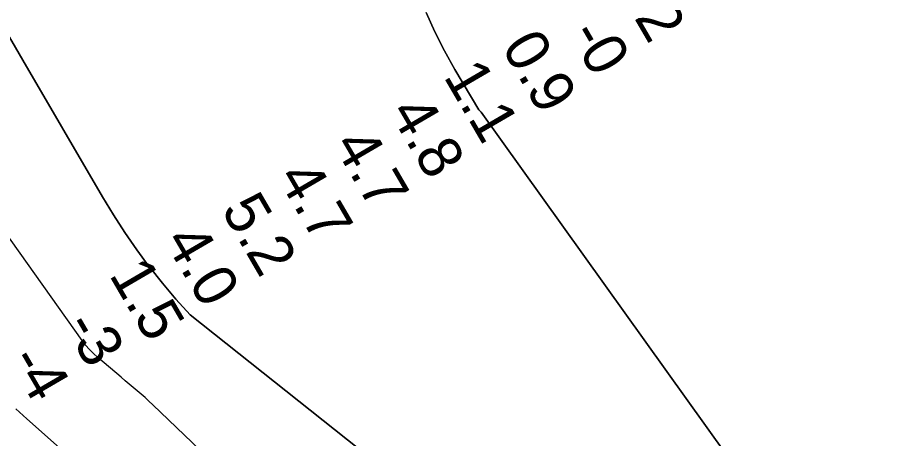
# Model space of a CAD drawing. Extents: x 3297753 to 3335611, y 652252 to 677623.
# Drawn here: x 3310374 to 3311720, y 671209 to 671858 of the extents above; entities that cross this region are included whole.
import ezdxf

# ---------------------------------------------------------------- set-up
doc = ezdxf.new("R2010")
doc.units = 0
for name, color, linetype in [('V-RIVR-RANG', 7, 'Continuous'), ('V-TOPO-DPTH', 7, 'Continuous'), ('V-TOPO-MINR', 7, 'Continuous'), ('V-TOPO-WATR', 7, 'Continuous')]:
    doc.layers.add(name, color=color, linetype=linetype)

msp = doc.modelspace()

# ---------------------------------------------------------------- linework, layer by layer
at = {"layer": 'V-TOPO-DPTH'}
for points in [[(3312489.7, 670171.7), (3312453.3, 670197), (3312417.2, 670222.9), (3312381.5, 670249.3), (3311878, 670626.7), (3311863.3, 670638.9), (3311849.5, 670651.9), (3311089.7, 671712.2), (3311086.3, 671716), (3311049.2, 671778.2), (3311033.2, 671806.9), (3311018.2, 671836.1), (3311004.7, 671866.1)], [(3311004.7, 671866.1), (3311018.2, 671836.1), (3311033.2, 671806.9), (3311049.2, 671778.2), (3311086.3, 671716), (3311089.7, 671712.2), (3311849.5, 670651.9), (3311863.3, 670638.9), (3311878, 670626.7), (3312381.5, 670249.3), (3312417.2, 670222.9), (3312453.3, 670197), (3312489.7, 670171.7)], [(3310350.3, 671847.7), (3310382.3, 671792.7), (3310505.5, 671581.7), (3310522.3, 671554), (3310539.9, 671526.8), (3310558.4, 671500.2), (3310577.6, 671474.1), (3310577.8, 671473.9), (3310597.9, 671448.6), (3310618.7, 671423.9), (3310640.4, 671400), (3311737, 670529.7), (3311739.1, 670528.1), (3311752.6, 670517.6), (3311760, 670512), (3311767.4, 670506.5), (3311774.8, 670501.1), (3311782.4, 670495.8), (3312149, 670240.3)], [(3312502.1, 669994.4), (3311782.4, 670495.8), (3311774.8, 670501.1), (3311767.4, 670506.5), (3311760, 670512), (3311752.6, 670517.6), (3311739.1, 670528.1), (3311737, 670529.7), (3310640.4, 671400), (3310618.7, 671423.9), (3310597.9, 671448.6), (3310577.8, 671473.9), (3310577.6, 671474.1), (3310558.4, 671500.2), (3310539.9, 671526.8), (3310522.3, 671554), (3310505.5, 671581.7), (3310382.3, 671792.7), (3310350.3, 671847.7)], [(3310371.5, 671255.1), (3310388.4, 671239.5), (3310568.3, 671080.3)], [(3310568.3, 671080.3), (3310388.4, 671239.5), (3310371.5, 671255.1)]]:
    msp.add_lwpolyline(points, dxfattribs=at)
at = {"layer": 'V-TOPO-MINR'}
for points in [[(3310826, 671028.6), (3310582.9, 671261.3), (3310577, 671266.8), (3310571.1, 671272.2), (3310565, 671277.5), (3310558.9, 671282.8), (3310552.7, 671288), (3310546.5, 671293.1), (3310540.4, 671298.3), (3310534.2, 671303.5), (3310498.2, 671333.9), (3310491.5, 671340), (3310485.2, 671346.4), (3310479.3, 671353.2), (3310473.8, 671360.4), (3310315.9, 671581.9)], [(3310568.3, 671080.3), (3310388.4, 671239.5), (3310371.5, 671255.1)]]:
    msp.add_lwpolyline(points, dxfattribs=at)
at = {"layer": 'V-TOPO-WATR'}
for points in [[(3311004.7, 671866.1), (3311018.2, 671836.1), (3311033.2, 671806.9), (3311049.2, 671778.2), (3311086.3, 671716), (3311089.7, 671712.2), (3311849.5, 670651.9), (3311863.3, 670638.9), (3311878, 670626.7), (3312381.5, 670249.3), (3312417.2, 670222.9), (3312453.3, 670197), (3312489.7, 670171.7)], [(3312502.1, 669994.4), (3311782.4, 670495.8), (3311774.8, 670501.1), (3311767.4, 670506.5), (3311760, 670512), (3311752.6, 670517.6), (3311739.1, 670528.1), (3311737, 670529.7), (3310640.4, 671400), (3310618.7, 671423.9), (3310597.9, 671448.6), (3310577.8, 671473.9), (3310577.6, 671474.1), (3310558.4, 671500.2), (3310539.9, 671526.8), (3310522.3, 671554), (3310505.5, 671581.7), (3310382.3, 671792.7), (3310350.3, 671847.7)]]:
    msp.add_lwpolyline(points, dxfattribs=at)

# ---------------------------------------------------------------- texts
at = {"layer": 'V-RIVR-RANG'}
for s, p in [('-2', (3311310.1, 671884.1)), ('-0', (3311224.5, 671832.4)), ('0.9', (3311120.1, 671813)), ('1.1', (3311030.8, 671767.7)), ('4.8', (3310947.2, 671712.5)), ('4.7', (3310860.6, 671662.4)), ('4.7', (3310774.1, 671612.2)), ('5.2', (3310687.6, 671562.1)), ('4.0', (3310599.6, 671514.4)), ('1.5', (3310514.6, 671461.8)), ('-3', (3310444.6, 671383.2)), ('-4', (3310359.8, 671330.1))]:
    msp.add_text(s, height=67, rotation=300.2348, dxfattribs=at).set_placement(p)

doc.saveas('drawing.dxf')
